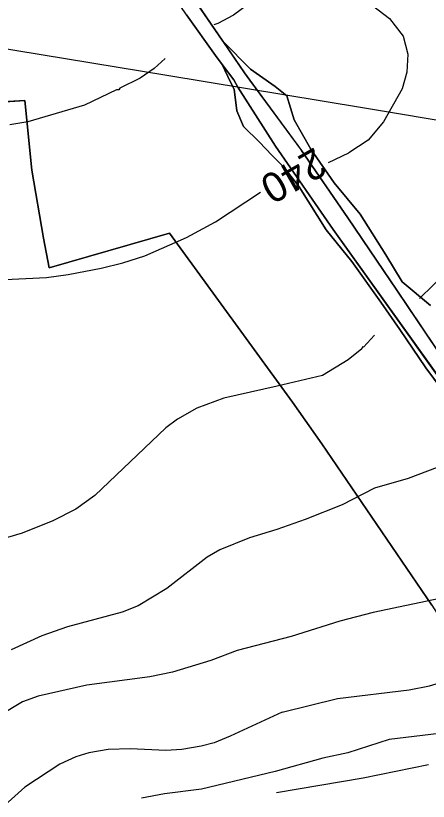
# Model space of a CAD drawing. Extents: x -662620 to -656370, y -1067090 to -1062990.
# Drawn here: x -661050.3 to -660866.2, y -1064371.3 to -1064020.6 of the extents above; entities that cross this region are included whole.
import ezdxf

# ---------------------------------------------------------------- set-up
doc = ezdxf.new("R2010")
doc.units = 0
for name, color, linetype in [('ELEK__VEDENÍ_VN_-_NADZEMNÍ', 7, 'Continuous'), ('HRANICE_KATASTRÁLNÍHO_ÚZEMÍ', 7, 'Continuous'), ('OBVOD_PÚ', 7, 'Continuous'), ('ORNÁ_PŮDA_-_STÁVAJÍCÍ', 7, 'Continuous'), ('OSTATNÍ_PLOCHA_-_STÁVAJÍCÍ', 7, 'Continuous'), ('VODNÍ_PLOCHA_-_STÁVAJÍCÍ', 7, 'Continuous'), ('VRSTEVNICE_ZDŮRAZNĚNÁ', 7, 'Continuous'), ('VRSTEVNICE_ZDŮRAZNĚNÁ_-_POPIS', 7, 'Continuous'), ('VRSTEVNICE_ZÁKLADNÍ', 7, 'Continuous')]:
    doc.layers.add(name, color=color, linetype=linetype)

msp = doc.modelspace()

# ---------------------------------------------------------------- linework, layer by layer
at = {"layer": 'ELEK__VEDENÍ_VN_-_NADZEMNÍ'}
msp.add_lwpolyline([(-661430.18, -1063973.15), (-661341.18, -1063987.78), (-661252.56, -1064002.41), (-661162.74, -1064017.32), (-661072.57, -1064032.36), (-660982.83, -1064047.06), (-660895.64, -1064061.52), (-660803.93, -1064076.92), (-660722.98, -1064090.23), (-660635.7, -1064104.5), (-660551.96, -1064118.27), (-660479.9, -1064130.34), (-660406.54, -1064193.02), (-660334.59, -1064253.68), (-660260.25, -1064316.77)], dxfattribs=at)
at = {"layer": 'HRANICE_KATASTRÁLNÍHO_ÚZEMÍ'}
msp.add_lwpolyline([(-661073.31, -1064060.21), (-661046.31, -1064058.36), (-661043.18, -1064089.55), (-661037.88, -1064119.96), (-661035.4, -1064133.18), (-660981.73, -1064117.63), (-660926.76, -1064193.15), (-660913.66, -1064211.66), (-660864.66, -1064283.8), (-660862.27, -1064287.41), (-660853.46, -1064300.57), (-660839.76, -1064320.95), (-660819.37, -1064346.28), (-660813.12, -1064354.04), (-660842.91, -1064357.9), (-660848.9, -1064370.56), (-660855.01, -1064387.41)], dxfattribs=at)
at = {"layer": 'OBVOD_PÚ'}
for points in [[(-661073.31, -1064060.21), (-661046.31, -1064058.36)], [(-661046.31, -1064058.36), (-661043.18, -1064089.55)], [(-661043.18, -1064089.55), (-661037.88, -1064119.96)], [(-661035.4, -1064133.18), (-660981.73, -1064117.63)], [(-660981.73, -1064117.63), (-660926.76, -1064193.15)], [(-661037.88, -1064119.96), (-661035.4, -1064133.18)], [(-660926.76, -1064193.15), (-660913.66, -1064211.66)], [(-660913.66, -1064211.66), (-660864.66, -1064283.8)]]:
    msp.add_lwpolyline(points, dxfattribs=at)
at = {"layer": 'ORNÁ_PŮDA_-_STÁVAJÍCÍ'}
for p, q in [((-660957.86, -1064031.99), (-660976.98, -1064003.99)), ((-660974.16, -1064020.15), (-660961.22, -1064038.34)), ((-660957.81, -1064032.07), (-660957.86, -1064031.99)), ((-660945.6, -1064044.47), (-660957.81, -1064032.07)), ((-660961.22, -1064038.34), (-660958.14, -1064042.37)), ((-660958.14, -1064042.37), (-660954.42, -1064050.2)), ((-660941.56, -1064047.3), (-660945.6, -1064044.47)), ((-660934.5, -1064052.16), (-660941.56, -1064047.3)), ((-660954.42, -1064050.2), (-660952.88, -1064053.32)), ((-660929.3, -1064056.38), (-660934.5, -1064052.16)), ((-660952.88, -1064053.32), (-660951.64, -1064063.05)), ((-660926.11, -1064067.12), (-660929.3, -1064056.38)), ((-661046.31, -1064058.36), (-661073.31, -1064060.21)), ((-661043.18, -1064089.55), (-661046.31, -1064058.36)), ((-660951.64, -1064063.05), (-660948.72, -1064070.07)), ((-660948.72, -1064070.07), (-660941.58, -1064077)), ((-660918.68, -1064080.19), (-660926.11, -1064067.12)), ((-660941.58, -1064077), (-660936.09, -1064082.76)), ((-660908.22, -1064095.14), (-660918.68, -1064080.19)), ((-660936.09, -1064082.76), (-660930.65, -1064088.23)), ((-661037.88, -1064119.96), (-661043.18, -1064089.55)), ((-660930.65, -1064088.23), (-660923.78, -1064096.93)), ((-660923.78, -1064096.93), (-660911.76, -1064116.2)), ((-660896.64, -1064109.16), (-660908.22, -1064095.14)), ((-660885.23, -1064127.28), (-660896.64, -1064109.16)), ((-660981.73, -1064117.63), (-661035.4, -1064133.18)), ((-660926.76, -1064193.15), (-660981.73, -1064117.63)), ((-660911.76, -1064116.2), (-660900.26, -1064130.31)), ((-661035.4, -1064133.18), (-661037.88, -1064119.96)), ((-660877.83, -1064139.38), (-660885.23, -1064127.28)), ((-660900.26, -1064130.31), (-660887.39, -1064148.5)), ((-660865.17, -1064149.99), (-660877.83, -1064139.38)), ((-660887.39, -1064148.5), (-660878.87, -1064160.61)), ((-660878.87, -1064160.61), (-660867.25, -1064177.74)), ((-660867.25, -1064177.74), (-660857.44, -1064191.02)), ((-660913.66, -1064211.66), (-660926.76, -1064193.15)), ((-660864.66, -1064283.8), (-660913.66, -1064211.66))]:
    msp.add_line(p, q, dxfattribs=at)
for points in [[(-660865.17, -1064149.99), (-660877.83, -1064139.38), (-660885.23, -1064127.28), (-660896.64, -1064109.16), (-660908.22, -1064095.14), (-660918.68, -1064080.19), (-660926.11, -1064067.12), (-660929.3, -1064056.38), (-660934.5, -1064052.16), (-660941.56, -1064047.3), (-660945.6, -1064044.47), (-660957.81, -1064032.07), (-660957.86, -1064031.99), (-660976.98, -1064003.99)], [(-660974.16, -1064020.15), (-660961.22, -1064038.34), (-660958.14, -1064042.37), (-660954.42, -1064050.2), (-660952.88, -1064053.32), (-660951.64, -1064063.05), (-660948.72, -1064070.07), (-660941.58, -1064077), (-660936.09, -1064082.76), (-660930.65, -1064088.23), (-660923.78, -1064096.93), (-660911.76, -1064116.2), (-660900.26, -1064130.31), (-660887.39, -1064148.5), (-660878.87, -1064160.61), (-660867.25, -1064177.74), (-660857.44, -1064191.02)], [(-660864.66, -1064283.8), (-660913.66, -1064211.66), (-660926.76, -1064193.15), (-660981.73, -1064117.63), (-661035.4, -1064133.18), (-661037.88, -1064119.96), (-661043.18, -1064089.55), (-661046.31, -1064058.36), (-661073.31, -1064060.21)]]:
    msp.add_lwpolyline(points, dxfattribs=at)
at = {"layer": 'OSTATNÍ_PLOCHA_-_STÁVAJÍCÍ'}
for p, q in [((-660948.27, -1064046.05), (-660957.81, -1064032.07)), ((-660957.81, -1064032.07), (-660945.6, -1064044.47)), ((-660948.27, -1064046.05), (-660957.81, -1064032.07)), ((-660957.81, -1064032.07), (-660945.6, -1064044.47)), ((-660954.42, -1064050.2), (-660958.14, -1064042.37)), ((-660958.14, -1064042.37), (-660952.95, -1064049.15)), ((-660954.42, -1064050.2), (-660958.14, -1064042.37)), ((-660958.14, -1064042.37), (-660952.95, -1064049.15)), ((-660945.6, -1064044.47), (-660941.56, -1064047.3)), ((-660945.6, -1064044.47), (-660941.56, -1064047.3)), ((-660952.95, -1064049.15), (-660951.22, -1064052.43)), ((-660952.95, -1064049.15), (-660951.22, -1064052.43)), ((-660945.9, -1064049.3), (-660948.27, -1064046.05)), ((-660945.9, -1064049.3), (-660948.27, -1064046.05)), ((-660922.87, -1064080.59), (-660945.9, -1064049.3)), ((-660922.87, -1064080.59), (-660945.9, -1064049.3)), ((-660941.56, -1064047.3), (-660934.5, -1064052.16)), ((-660941.56, -1064047.3), (-660934.5, -1064052.16)), ((-660952.88, -1064053.32), (-660954.42, -1064050.2)), ((-660952.88, -1064053.32), (-660954.42, -1064050.2)), ((-660951.22, -1064052.43), (-660934.45, -1064078.88)), ((-660951.22, -1064052.43), (-660934.45, -1064078.88)), ((-660934.5, -1064052.16), (-660929.3, -1064056.38)), ((-660934.5, -1064052.16), (-660929.3, -1064056.38)), ((-660951.64, -1064063.05), (-660952.88, -1064053.32)), ((-660951.64, -1064063.05), (-660952.88, -1064053.32)), ((-660929.3, -1064056.38), (-660926.11, -1064067.12)), ((-660929.3, -1064056.38), (-660926.11, -1064067.12)), ((-660948.72, -1064070.07), (-660951.64, -1064063.05)), ((-660948.72, -1064070.07), (-660951.64, -1064063.05)), ((-660941.58, -1064077), (-660948.72, -1064070.07)), ((-660941.58, -1064077), (-660948.72, -1064070.07)), ((-660926.11, -1064067.12), (-660918.68, -1064080.19)), ((-660926.11, -1064067.12), (-660918.68, -1064080.19)), ((-660936.09, -1064082.76), (-660941.58, -1064077)), ((-660936.09, -1064082.76), (-660941.58, -1064077)), ((-660934.45, -1064078.88), (-660908.62, -1064115.99)), ((-660934.45, -1064078.88), (-660908.62, -1064115.99)), ((-660922.81, -1064080.68), (-660922.87, -1064080.59)), ((-660922.81, -1064080.68), (-660922.87, -1064080.59)), ((-660922.8, -1064080.69), (-660922.81, -1064080.68)), ((-660922.8, -1064080.69), (-660922.81, -1064080.68)), ((-660922.75, -1064080.77), (-660922.8, -1064080.69)), ((-660922.75, -1064080.77), (-660922.8, -1064080.69)), ((-660902.09, -1064110.79), (-660922.75, -1064080.77)), ((-660902.09, -1064110.79), (-660922.75, -1064080.77)), ((-660918.68, -1064080.19), (-660908.22, -1064095.14)), ((-660918.68, -1064080.19), (-660908.22, -1064095.14)), ((-660930.65, -1064088.23), (-660936.09, -1064082.76)), ((-660930.65, -1064088.23), (-660936.09, -1064082.76)), ((-660923.78, -1064096.93), (-660930.65, -1064088.23)), ((-660923.78, -1064096.93), (-660930.65, -1064088.23)), ((-660911.76, -1064116.2), (-660923.78, -1064096.93)), ((-660911.76, -1064116.2), (-660923.78, -1064096.93)), ((-660908.22, -1064095.14), (-660896.64, -1064109.16)), ((-660908.22, -1064095.14), (-660896.64, -1064109.16)), ((-660889.31, -1064129.68), (-660902.09, -1064110.79)), ((-660889.31, -1064129.68), (-660902.09, -1064110.79)), ((-660896.64, -1064109.16), (-660885.23, -1064127.28)), ((-660896.64, -1064109.16), (-660885.23, -1064127.28)), ((-660908.62, -1064115.99), (-660835.42, -1064218.52)), ((-660908.62, -1064115.99), (-660835.42, -1064218.52)), ((-660900.26, -1064130.31), (-660911.76, -1064116.2)), ((-660900.26, -1064130.31), (-660911.76, -1064116.2)), ((-660880.24, -1064143.08), (-660889.31, -1064129.68)), ((-660880.24, -1064143.08), (-660889.31, -1064129.68)), ((-660885.23, -1064127.28), (-660877.83, -1064139.38)), ((-660885.23, -1064127.28), (-660877.83, -1064139.38)), ((-660887.39, -1064148.5), (-660900.26, -1064130.31)), ((-660887.39, -1064148.5), (-660900.26, -1064130.31)), ((-660877.83, -1064139.38), (-660865.17, -1064149.99)), ((-660877.83, -1064139.38), (-660865.17, -1064149.99)), ((-660857.85, -1064176.45), (-660880.24, -1064143.08)), ((-660857.85, -1064176.45), (-660880.24, -1064143.08)), ((-660878.87, -1064160.61), (-660887.39, -1064148.5)), ((-660878.87, -1064160.61), (-660887.39, -1064148.5)), ((-660867.25, -1064177.74), (-660878.87, -1064160.61)), ((-660867.25, -1064177.74), (-660878.87, -1064160.61)), ((-660857.44, -1064191.02), (-660867.25, -1064177.74)), ((-660857.44, -1064191.02), (-660867.25, -1064177.74))]:
    msp.add_line(p, q, dxfattribs=at)
for points in [[(-660857.85, -1064176.45), (-660880.24, -1064143.08), (-660889.31, -1064129.68), (-660902.09, -1064110.79), (-660922.75, -1064080.77), (-660922.8, -1064080.69), (-660922.81, -1064080.68), (-660922.87, -1064080.59), (-660945.9, -1064049.3), (-660948.27, -1064046.05), (-660957.81, -1064032.07), (-660945.6, -1064044.47), (-660941.56, -1064047.3), (-660934.5, -1064052.16), (-660929.3, -1064056.38), (-660926.11, -1064067.12), (-660918.68, -1064080.19), (-660908.22, -1064095.14), (-660896.64, -1064109.16), (-660885.23, -1064127.28), (-660877.83, -1064139.38), (-660865.17, -1064149.99)], [(-660857.85, -1064176.45), (-660880.24, -1064143.08), (-660889.31, -1064129.68), (-660902.09, -1064110.79), (-660922.75, -1064080.77), (-660922.8, -1064080.69), (-660922.81, -1064080.68), (-660922.87, -1064080.59), (-660945.9, -1064049.3), (-660948.27, -1064046.05), (-660957.81, -1064032.07), (-660945.6, -1064044.47), (-660941.56, -1064047.3), (-660934.5, -1064052.16), (-660929.3, -1064056.38), (-660926.11, -1064067.12), (-660918.68, -1064080.19), (-660908.22, -1064095.14), (-660896.64, -1064109.16), (-660885.23, -1064127.28), (-660877.83, -1064139.38), (-660865.17, -1064149.99)], [(-660857.44, -1064191.02), (-660867.25, -1064177.74), (-660878.87, -1064160.61), (-660887.39, -1064148.5), (-660900.26, -1064130.31), (-660911.76, -1064116.2), (-660923.78, -1064096.93), (-660930.65, -1064088.23), (-660936.09, -1064082.76), (-660941.58, -1064077), (-660948.72, -1064070.07), (-660951.64, -1064063.05), (-660952.88, -1064053.32), (-660954.42, -1064050.2), (-660958.14, -1064042.37), (-660952.95, -1064049.15), (-660951.22, -1064052.43), (-660934.45, -1064078.88), (-660908.62, -1064115.99), (-660835.42, -1064218.52)], [(-660857.44, -1064191.02), (-660867.25, -1064177.74), (-660878.87, -1064160.61), (-660887.39, -1064148.5), (-660900.26, -1064130.31), (-660911.76, -1064116.2), (-660923.78, -1064096.93), (-660930.65, -1064088.23), (-660936.09, -1064082.76), (-660941.58, -1064077), (-660948.72, -1064070.07), (-660951.64, -1064063.05), (-660952.88, -1064053.32), (-660954.42, -1064050.2), (-660958.14, -1064042.37), (-660952.95, -1064049.15), (-660951.22, -1064052.43), (-660934.45, -1064078.88), (-660908.62, -1064115.99), (-660835.42, -1064218.52)]]:
    msp.add_lwpolyline(points, dxfattribs=at)
at = {"layer": 'VODNÍ_PLOCHA_-_STÁVAJÍCÍ'}
for p, q in [((-660976.99, -1064003.97), (-660948.28, -1064046.04)), ((-660961.22, -1064038.34), (-660974.17, -1064020.13)), ((-660958.14, -1064042.37), (-660961.22, -1064038.34)), ((-660952.95, -1064049.15), (-660958.14, -1064042.37)), ((-660951.22, -1064052.43), (-660952.95, -1064049.15)), ((-660948.28, -1064046.04), (-660945.91, -1064049.29)), ((-660945.91, -1064049.29), (-660922.81, -1064080.68)), ((-660934.45, -1064078.88), (-660951.22, -1064052.43)), ((-660908.62, -1064115.99), (-660934.45, -1064078.88)), ((-660922.81, -1064080.68), (-660902.09, -1064110.79)), ((-660902.09, -1064110.79), (-660889.31, -1064129.69)), ((-660835.43, -1064218.51), (-660908.62, -1064115.99)), ((-660889.31, -1064129.69), (-660880.25, -1064143.07)), ((-660880.25, -1064143.07), (-660857.86, -1064176.44))]:
    msp.add_line(p, q, dxfattribs=at)
msp.add_lwpolyline([(-661091.33, -1063836.14), (-661030.42, -1063925.02), (-661004.76, -1063962.18), (-660976.99, -1064003.97), (-660948.28, -1064046.04), (-660945.91, -1064049.29), (-660922.81, -1064080.68), (-660902.09, -1064110.79), (-660889.31, -1064129.69), (-660880.25, -1064143.07), (-660857.86, -1064176.44), (-660832.79, -1064212.25), (-660829.2, -1064217.52), (-660835.43, -1064218.51), (-660908.62, -1064115.99), (-660934.45, -1064078.88), (-660951.22, -1064052.43), (-660952.95, -1064049.15), (-660958.14, -1064042.37), (-660961.22, -1064038.34), (-660974.17, -1064020.13), (-660984, -1064005.64), (-661045.47, -1063916.26), (-661068.05, -1063885.61)], dxfattribs=at)
at = {"layer": 'VRSTEVNICE_ZDŮRAZNĚNÁ'}
for points in [[(-660893.57, -1064014.1), (-660883.47, -1064021.76), (-660877.46, -1064029.76), (-660875.32, -1064037.76), (-660875.75, -1064045.77), (-660877.89, -1064053.2), (-660886.18, -1064067.92), (-660893.07, -1064076.17), (-660901.63, -1064081.76)], [(-660910.73, -1064086.06), (-660901.63, -1064081.76)], [(-661054.99, -1064138.33), (-661036.64, -1064137.47), (-661026.89, -1064136.18), (-661012.27, -1064133.31), (-661002.52, -1064130.88), (-660992.77, -1064127.72), (-660974.14, -1064119.55), (-660961.23, -1064112.53), (-660941.16, -1064099.34)], [(-660861.31, -1064341.07), (-660883.61, -1064343.78), (-660902.19, -1064349.64), (-660913.34, -1064352.07), (-660934.53, -1064358)], [(-660934.53, -1064358), (-660967.4, -1064365.93), (-660983.95, -1064368), (-660994.22, -1064369.99)]]:
    msp.add_lwpolyline(points, dxfattribs=at)
at = {"layer": 'VRSTEVNICE_ZÁKLADNÍ'}
for points in [[(-661060, -1063765.75), (-661038.93, -1063797.86), (-661019.15, -1063822.52), (-661009.26, -1063836.57), (-661000.08, -1063848.61), (-660984.03, -1063867.53), (-660970.55, -1063885.88), (-660963.81, -1063897.92), (-660944.46, -1063936.06), (-660939.01, -1063949.82), (-660931.99, -1063965.3), (-660930.84, -1063968.74), (-660929.98, -1063973.9), (-660930.56, -1063985.08), (-660932.85, -1063995.12), (-660937.15, -1064005.15), (-660941.59, -1064011.03), (-660946.33, -1064015.33), (-660953.21, -1064020.35), (-660960.09, -1064024.08), (-660961.95, -1064024.65)], [(-661060, -1063765.75), (-661038.93, -1063797.86), (-661019.15, -1063822.52), (-661009.26, -1063836.57), (-661000.08, -1063848.61), (-660984.03, -1063867.53), (-660970.55, -1063885.88), (-660963.81, -1063897.92), (-660944.46, -1063936.06), (-660939.01, -1063949.82), (-660931.99, -1063965.3), (-660930.84, -1063968.74), (-660929.98, -1063973.9), (-660930.56, -1063985.08), (-660932.85, -1063995.12), (-660937.15, -1064005.15), (-660941.59, -1064011.03), (-660946.33, -1064015.33), (-660953.21, -1064020.35), (-660960.09, -1064024.08), (-660961.95, -1064024.65)], [(-660887.9, -1063966.53), (-660883.99, -1063972.89), (-660872.75, -1063993.17), (-660867.17, -1064005.18), (-660854.59, -1064035.76), (-660842.73, -1064070.07), (-660840.73, -1064078.64), (-660839.01, -1064090.08), (-660839.59, -1064101.51), (-660840.73, -1064105.8), (-660847.31, -1064120.09), (-660857.88, -1064134.96), (-660870.17, -1064146.82)], [(-660887.9, -1063966.53), (-660883.99, -1063972.89), (-660872.75, -1063993.17), (-660867.17, -1064005.18), (-660854.59, -1064035.76), (-660842.73, -1064070.07), (-660840.73, -1064078.64), (-660839.01, -1064090.08), (-660839.59, -1064101.51), (-660840.73, -1064105.8), (-660847.31, -1064120.09), (-660857.88, -1064134.96), (-660870.17, -1064146.82)], [(-660983.66, -1064039.7), (-660988.62, -1064044.14), (-660994.76, -1064048.51), (-661003.95, -1064052.89), (-661004.38, -1064053.61), (-661005.39, -1064053.61), (-661019.72, -1064060.49), (-661044.95, -1064067.94), (-661052.98, -1064069.23)], [(-660983.66, -1064039.7), (-660988.62, -1064044.14), (-660994.76, -1064048.51), (-661003.95, -1064052.89), (-661004.38, -1064053.61), (-661005.39, -1064053.61), (-661019.72, -1064060.49), (-661044.95, -1064067.94), (-661052.98, -1064069.23)], [(-660890.18, -1064163.17), (-660895.13, -1064168.56), (-660895.62, -1064168.41), (-660895.9, -1064169.26), (-660901.91, -1064174.27), (-660913.48, -1064181.27)], [(-660890.18, -1064163.17), (-660895.13, -1064168.56), (-660895.62, -1064168.41), (-660895.9, -1064169.26), (-660901.91, -1064174.27), (-660913.48, -1064181.27)], [(-660913.48, -1064181.27), (-660933.65, -1064186.04), (-660957.51, -1064191.37), (-660969.55, -1064195.81), (-660978.15, -1064200.69), (-660983.31, -1064204.56), (-661014.99, -1064234.81), (-661023.45, -1064240.83), (-661033.77, -1064246.13), (-661047.53, -1064251.58), (-661064.74, -1064256.6)], [(-660913.48, -1064181.27), (-660933.65, -1064186.04), (-660957.51, -1064191.37), (-660969.55, -1064195.81), (-660978.15, -1064200.69), (-660983.31, -1064204.56), (-661014.99, -1064234.81), (-661023.45, -1064240.83), (-661033.77, -1064246.13), (-661047.53, -1064251.58), (-661064.74, -1064256.6)], [(-660853.46, -1064218.23), (-660862.18, -1064222.32), (-660875.25, -1064227.15), (-660890.19, -1064231.58), (-660904.62, -1064239.01), (-660921.13, -1064245.51)], [(-660853.46, -1064218.23), (-660862.18, -1064222.32), (-660875.25, -1064227.15), (-660890.19, -1064231.58), (-660904.62, -1064239.01), (-660921.13, -1064245.51)], [(-660921.13, -1064245.51), (-660933.84, -1064250.03), (-660945.98, -1064253.65), (-660959.23, -1064259.03), (-660964.96, -1064262.33), (-660982.88, -1064276.24), (-660995.64, -1064283.98), (-661002.81, -1064286.84), (-661027.18, -1064293.44), (-661038.65, -1064297.45), (-661052.41, -1064303.76)], [(-660921.13, -1064245.51), (-660933.84, -1064250.03), (-660945.98, -1064253.65), (-660959.23, -1064259.03), (-660964.96, -1064262.33), (-660982.88, -1064276.24), (-660995.64, -1064283.98), (-661002.81, -1064286.84), (-661027.18, -1064293.44), (-661038.65, -1064297.45), (-661052.41, -1064303.76)], [(-660825.67, -1064259), (-660832.87, -1064266.46), (-660842.45, -1064273.18), (-660849.88, -1064276.89), (-660861.03, -1064280.75), (-660890.76, -1064287.04), (-660905.62, -1064290.9), (-660927.36, -1064297.77)], [(-660825.67, -1064259), (-660832.87, -1064266.46), (-660842.45, -1064273.18), (-660849.88, -1064276.89), (-660861.03, -1064280.75), (-660890.76, -1064287.04), (-660905.62, -1064290.9), (-660927.36, -1064297.77)], [(-660931.37, -1064331.45), (-660906.77, -1064325.49), (-660874.75, -1064321.49), (-660865.6, -1064319.77), (-660843.88, -1064313.2), (-660837.87, -1064310.77), (-660827.87, -1064305.48), (-660820.01, -1064300.19), (-660811, -1064292.04), (-660804.57, -1064284.75)], [(-660931.37, -1064331.45), (-660906.77, -1064325.49), (-660874.75, -1064321.49), (-660865.6, -1064319.77), (-660843.88, -1064313.2), (-660837.87, -1064310.77), (-660827.87, -1064305.48), (-660820.01, -1064300.19), (-660811, -1064292.04), (-660804.57, -1064284.75)], [(-660927.36, -1064297.77), (-660951.47, -1064303.98), (-660963.24, -1064308.49), (-660980.44, -1064313.65), (-660990.48, -1064315.8), (-661018.58, -1064319.53), (-661040.36, -1064324.4), (-661047.25, -1064326.84), (-661057.57, -1064333)], [(-660927.36, -1064297.77), (-660951.47, -1064303.98), (-660963.24, -1064308.49), (-660980.44, -1064313.65), (-660990.48, -1064315.8), (-661018.58, -1064319.53), (-661040.36, -1064324.4), (-661047.25, -1064326.84), (-661057.57, -1064333)], [(-660931.37, -1064331.45), (-660954.64, -1064342.18), (-660961.81, -1064345.19), (-660967.54, -1064346.77), (-660976.14, -1064348.2), (-660983.31, -1064348.63), (-660999.08, -1064347.91), (-661009.11, -1064348.2), (-661017.72, -1064349.63), (-661023.45, -1064351.5), (-661030.62, -1064354.79), (-661046.24, -1064364.97), (-661062.73, -1064379.74), (-661073.91, -1064387.34), (-661086.81, -1064394.07), (-661098.57, -1064397.94), (-661101.29, -1064397.94)], [(-660931.37, -1064331.45), (-660954.64, -1064342.18), (-660961.81, -1064345.19), (-660967.54, -1064346.77), (-660976.14, -1064348.2), (-660983.31, -1064348.63), (-660999.08, -1064347.91), (-661009.11, -1064348.2), (-661017.72, -1064349.63), (-661023.45, -1064351.5), (-661030.62, -1064354.79), (-661046.24, -1064364.97), (-661062.73, -1064379.74), (-661073.91, -1064387.34), (-661086.81, -1064394.07), (-661098.57, -1064397.94), (-661101.29, -1064397.94)], [(-660933.94, -1064367.41), (-660895.33, -1064360.79), (-660866.17, -1064354.93)], [(-660933.94, -1064367.41), (-660895.33, -1064360.79), (-660866.17, -1064354.93)]]:
    msp.add_lwpolyline(points, dxfattribs=at)

# ---------------------------------------------------------------- texts
at = {"layer": 'VRSTEVNICE_ZDŮRAZNĚNÁ_-_POPIS'}
msp.add_text('240', height=13.2, rotation=209.7, dxfattribs=at).set_placement((-660916.79, -1064079.03))

doc.saveas('drawing.dxf')
